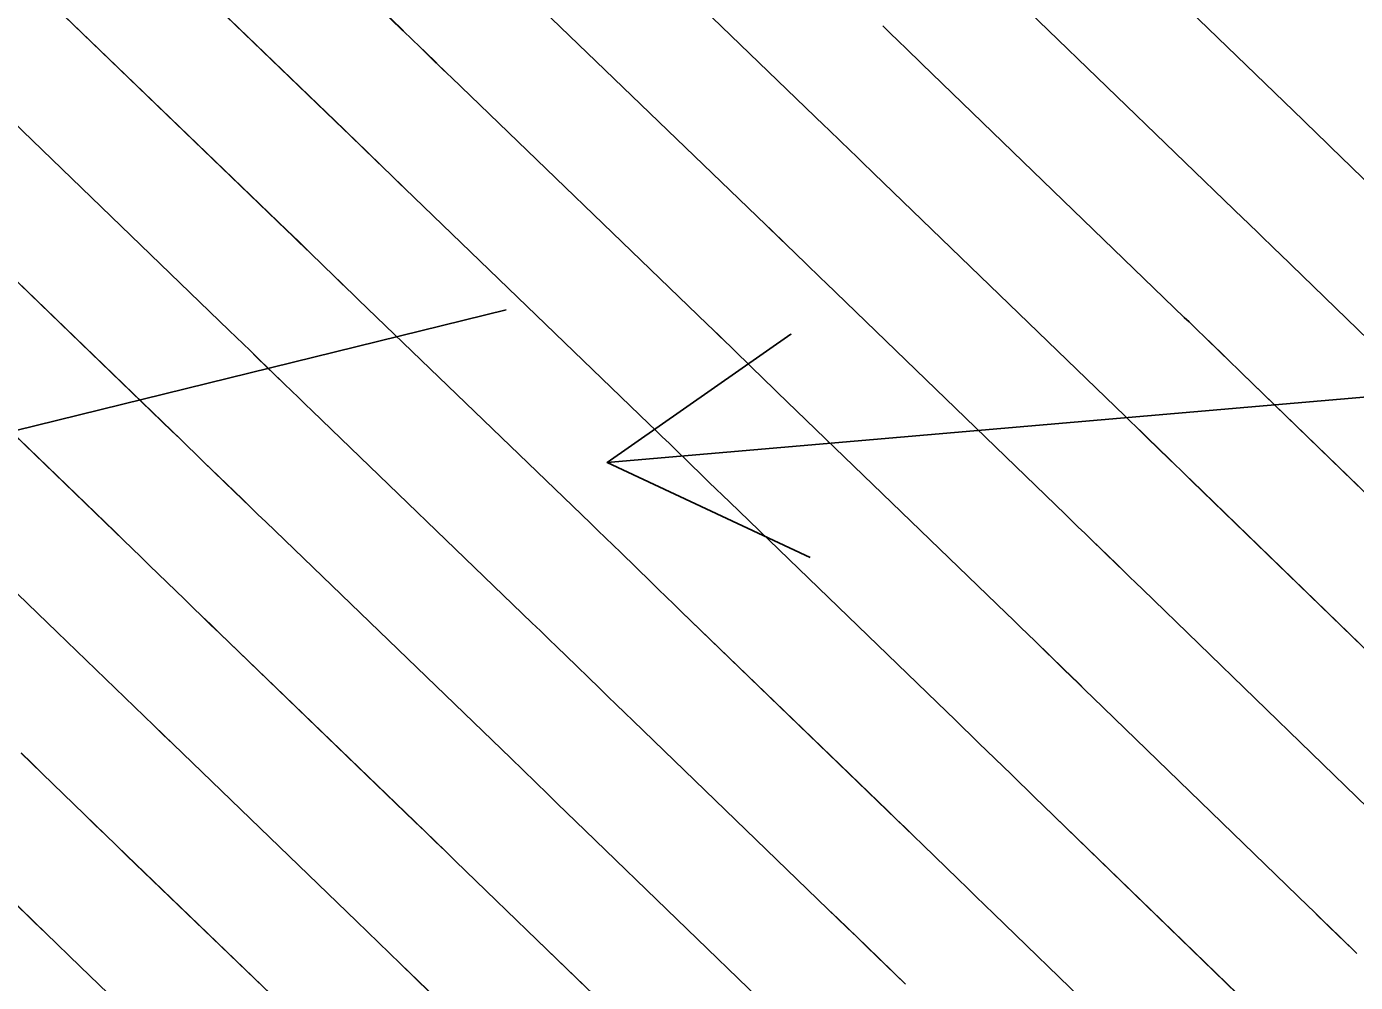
# Model space of a CAD drawing. Extents: x 954385 to 988206, y 1868364 to 1924553.
# Drawn here: x 955894.3 to 955929.86, y 1923050.93 to 1923076.51 of the extents above; entities that cross this region are included whole.
import ezdxf

# ---------------------------------------------------------------- set-up
doc = ezdxf.new("R2010")
doc.units = 0
for name, color, linetype in [('16', 7, 'Continuous'), ('26', 7, 'Continuous'), ('6', 7, 'Continuous'), ('7', 7, 'Continuous')]:
    doc.layers.add(name, color=color, linetype=linetype)

msp = doc.modelspace()

# ---------------------------------------------------------------- linework, layer by layer
at = {"layer": '16'}
for points in [[(955913.626, 1923088.319), (955920.337, 1923081.848), (955920.378, 1923081.808), (955920.42, 1923081.768), (955920.461, 1923081.728), (955920.503, 1923081.687), (955920.668, 1923081.527), (955920.71, 1923081.486), (955920.751, 1923081.446), (955920.793, 1923081.406), (955920.834, 1923081.366), (955928.453, 1923074.003), (955928.537, 1923073.922), (955928.621, 1923073.841), (955928.705, 1923073.76), (955928.788, 1923073.679), (955929.123, 1923073.354), (955929.206, 1923073.273), (955929.29, 1923073.192), (955929.374, 1923073.11), (955929.457, 1923073.029), (955936.566, 1923066.137)], [(955929.892, 1923051.709), (955929.802, 1923051.796), (955929.148, 1923052.431), (955929.009, 1923052.566), (955928.87, 1923052.701), (955928.731, 1923052.836), (955928.592, 1923052.971), (955922.828, 1923058.56), (955922.635, 1923058.747), (955922.442, 1923058.935), (955922.248, 1923059.122), (955922.055, 1923059.31), (955921.282, 1923060.061), (955921.089, 1923060.249), (955920.895, 1923060.436), (955920.702, 1923060.623), (955920.508, 1923060.811), (955914.394, 1923066.719), (955914.237, 1923066.871), (955914.08, 1923067.023), (955913.924, 1923067.174), (955913.767, 1923067.326), (955913.141, 1923067.935), (955912.984, 1923068.087), (955912.828, 1923068.238), (955912.671, 1923068.39), (955912.514, 1923068.542), (955905.665, 1923075.145), (955905.554, 1923075.253), (955905.442, 1923075.361), (955905.331, 1923075.469), (955905.219, 1923075.577), (955904.774, 1923076.01), (955904.662, 1923076.118), (955904.551, 1923076.226), (955904.439, 1923076.334), (955904.327, 1923076.442), (955896.688, 1923083.805)], [(955931.782, 1923058.237), (955925.48, 1923064.347), (955925.33, 1923064.492), (955925.181, 1923064.638), (955925.032, 1923064.783), (955924.882, 1923064.928), (955924.285, 1923065.508), (955924.135, 1923065.653), (955923.986, 1923065.798), (955923.836, 1923065.943), (955923.686, 1923066.088), (955916.97, 1923072.578), (955916.859, 1923072.685), (955916.749, 1923072.792), (955916.638, 1923072.899), (955916.528, 1923073.006), (955916.086, 1923073.436), (955915.975, 1923073.543), (955915.865, 1923073.65), (955915.754, 1923073.757), (955915.643, 1923073.864), (955908.148, 1923081.091)], [(955926.998, 1923050.338), (955921.502, 1923055.666), (955921.287, 1923055.875), (955921.072, 1923056.083), (955920.857, 1923056.292), (955920.641, 1923056.501), (955919.781, 1923057.337), (955919.566, 1923057.546), (955919.35, 1923057.755), (955919.135, 1923057.964), (955918.919, 1923058.172), (955913.106, 1923063.79), (955912.926, 1923063.964), (955912.746, 1923064.138), (955912.566, 1923064.312), (955912.387, 1923064.486), (955911.669, 1923065.184), (955911.489, 1923065.358), (955911.309, 1923065.532), (955911.129, 1923065.706), (955910.949, 1923065.88), (955904.424, 1923072.172), (955904.288, 1923072.304), (955904.152, 1923072.435), (955904.016, 1923072.567), (955903.88, 1923072.699), (955903.337, 1923073.226), (955903.201, 1923073.358), (955903.065, 1923073.49), (955902.929, 1923073.621), (955902.793, 1923073.753), (955895.501, 1923080.782)], [(955919.546, 1923078.437), (955926.864, 1923071.365), (955926.97, 1923071.263), (955927.076, 1923071.16), (955927.181, 1923071.058), (955927.287, 1923070.955), (955927.709, 1923070.545), (955927.815, 1923070.443), (955927.92, 1923070.34), (955928.026, 1923070.238), (955928.132, 1923070.135), (955934.971, 1923063.504)], [(955906.907, 1923078.118), (955914.078, 1923071.203), (955914.212, 1923071.074), (955914.346, 1923070.944), (955914.48, 1923070.815), (955914.613, 1923070.685), (955915.147, 1923070.166), (955915.281, 1923070.037), (955915.414, 1923069.907), (955915.548, 1923069.778), (955915.682, 1923069.648), (955922.097, 1923063.449), (955922.269, 1923063.283), (955922.441, 1923063.117), (955922.612, 1923062.951), (955922.783, 1923062.785), (955923.469, 1923062.119), (955923.64, 1923061.952), (955923.811, 1923061.786), (955923.983, 1923061.62), (955924.154, 1923061.454), (955930.187, 1923055.604)], [(955925.403, 1923047.704), (955920.177, 1923052.772), (955919.939, 1923053.002), (955919.702, 1923053.232), (955919.465, 1923053.462), (955919.228, 1923053.692), (955918.28, 1923054.614), (955918.043, 1923054.844), (955917.805, 1923055.074), (955917.568, 1923055.304), (955917.33, 1923055.534), (955911.818, 1923060.86), (955911.615, 1923061.057), (955911.412, 1923061.253), (955911.209, 1923061.45), (955911.007, 1923061.646), (955910.196, 1923062.433), (955909.994, 1923062.63), (955909.791, 1923062.827), (955909.588, 1923063.023), (955909.385, 1923063.219), (955903.183, 1923069.199), (955903.022, 1923069.354), (955902.862, 1923069.51), (955902.701, 1923069.665), (955902.541, 1923069.82), (955901.9, 1923070.443), (955901.74, 1923070.598), (955901.58, 1923070.753), (955901.419, 1923070.909), (955901.259, 1923071.064), (955894.314, 1923077.758)], [(955933.376, 1923060.871), (955926.806, 1923067.241), (955926.678, 1923067.365), (955926.551, 1923067.489), (955926.423, 1923067.613), (955926.296, 1923067.736), (955925.786, 1923068.232), (955925.658, 1923068.356), (955925.531, 1923068.479), (955925.403, 1923068.603), (955925.275, 1923068.726), (955918.258, 1923075.507), (955918.17, 1923075.592), (955918.083, 1923075.677), (955917.995, 1923075.762), (955917.908, 1923075.847), (955917.558, 1923076.186), (955917.471, 1923076.271), (955917.383, 1923076.356), (955917.295, 1923076.441), (955917.208, 1923076.525)], [(955893.126, 1923074.735), (955899.724, 1923068.375), (955899.91, 1923068.196), (955900.095, 1923068.017), (955900.279, 1923067.838), (955900.464, 1923067.659), (955901.202, 1923066.942), (955901.387, 1923066.763), (955901.571, 1923066.584), (955901.756, 1923066.405), (955901.941, 1923066.226), (955907.82, 1923060.558), (955908.046, 1923060.339), (955908.272, 1923060.121), (955908.498, 1923059.902), (955908.724, 1923059.683), (955909.626, 1923058.806), (955909.852, 1923058.587), (955910.078, 1923058.368), (955910.304, 1923058.15), (955910.53, 1923057.931), (955915.741, 1923052.895), (955916.001, 1923052.644), (955916.26, 1923052.393), (955916.519, 1923052.142), (955916.778, 1923051.89), (955917.814, 1923050.884)], [(955914.152, 1923050.257), (955909.242, 1923055.002), (955908.993, 1923055.242), (955908.744, 1923055.484), (955908.495, 1923055.725), (955908.246, 1923055.966), (955907.252, 1923056.932), (955907.003, 1923057.174), (955906.754, 1923057.415), (955906.505, 1923057.656), (955906.255, 1923057.896), (955900.7, 1923063.253), (955900.49, 1923063.456), (955900.281, 1923063.658), (955900.072, 1923063.861), (955899.863, 1923064.064), (955899.027, 1923064.875), (955898.818, 1923065.078), (955898.609, 1923065.281), (955898.4, 1923065.483), (955898.19, 1923065.685), (955891.939, 1923071.711)], [(955912.563, 1923047.618), (955907.954, 1923052.072), (955907.681, 1923052.335), (955907.409, 1923052.599), (955907.137, 1923052.862), (955906.866, 1923053.126), (955905.779, 1923054.182), (955905.508, 1923054.445), (955905.236, 1923054.709), (955904.963, 1923054.972), (955904.691, 1923055.235), (955899.459, 1923060.28), (955899.225, 1923060.506), (955898.991, 1923060.732), (955898.757, 1923060.959), (955898.524, 1923061.185), (955897.591, 1923062.092), (955897.357, 1923062.318), (955897.124, 1923062.544), (955896.89, 1923062.77), (955896.656, 1923062.996), (955890.752, 1923068.687)], [(955905.486, 1923050.286), (955904.307, 1923051.431), (955904.012, 1923051.717), (955903.717, 1923052.003), (955903.422, 1923052.289), (955903.126, 1923052.574), (955898.217, 1923057.307), (955897.959, 1923057.557), (955897.7, 1923057.807), (955897.442, 1923058.057), (955897.185, 1923058.307), (955896.154, 1923059.308), (955895.896, 1923059.558), (955895.638, 1923059.808), (955895.38, 1923060.058), (955895.121, 1923060.307), (955889.565, 1923065.664)], [(955901.562, 1923049.913), (955896.976, 1923054.335), (955896.693, 1923054.608), (955896.41, 1923054.881), (955896.128, 1923055.155), (955895.846, 1923055.428), (955894.717, 1923056.524), (955894.435, 1923056.798), (955894.153, 1923057.072)], [(955893.281, 1923053.741), (955894.507, 1923052.55), (955894.813, 1923052.252), (955895.12, 1923051.955), (955895.427, 1923051.658), (955895.734, 1923051.362), (955899.997, 1923047.251)]]:
    msp.add_lwpolyline(points, dxfattribs=at)
at = {"layer": '26'}
for points in [[(955907.131, 1923068.928), (955855.113, 1923056.134), (955859.442, 1923060.288), (955855.113, 1923056.134), (955860.875, 1923054.462)], [(955957.131, 1923068.928), (955909.83, 1923064.841), (955914.749, 1923068.277), (955909.83, 1923064.841), (955915.265, 1923062.299)]]:
    msp.add_lwpolyline(points, dxfattribs=at)
at = {"layer": '6'}
for points in [[(955936.566, 1923066.138), (955929.458, 1923073.03), (955929.375, 1923073.112), (955929.291, 1923073.193), (955929.207, 1923073.274), (955929.124, 1923073.355), (955928.789, 1923073.68), (955928.706, 1923073.761), (955928.622, 1923073.842), (955928.538, 1923073.923), (955928.454, 1923074.004), (955920.834, 1923081.365), (955920.793, 1923081.405), (955920.751, 1923081.445), (955920.71, 1923081.485), (955920.668, 1923081.526), (955920.503, 1923081.686), (955920.461, 1923081.727), (955920.42, 1923081.767), (955920.378, 1923081.807), (955920.337, 1923081.847), (955913.624, 1923088.319)], [(955896.689, 1923083.806), (955904.326, 1923076.44), (955904.438, 1923076.333), (955904.55, 1923076.225), (955904.661, 1923076.117), (955904.773, 1923076.008), (955905.218, 1923075.576), (955905.33, 1923075.467), (955905.441, 1923075.359), (955905.553, 1923075.251), (955905.665, 1923075.144), (955912.514, 1923068.541), (955912.671, 1923068.389), (955912.828, 1923068.237), (955912.984, 1923068.086), (955913.141, 1923067.934), (955913.767, 1923067.326), (955913.924, 1923067.174), (955914.08, 1923067.022), (955914.237, 1923066.87), (955914.394, 1923066.718), (955920.509, 1923060.812), (955920.703, 1923060.624), (955920.896, 1923060.437), (955921.09, 1923060.249), (955921.283, 1923060.062), (955922.056, 1923059.311), (955922.249, 1923059.123), (955922.442, 1923058.936), (955922.636, 1923058.748), (955922.829, 1923058.561), (955928.593, 1923052.972), (955928.732, 1923052.837), (955928.871, 1923052.702), (955929.01, 1923052.567), (955929.149, 1923052.432), (955929.803, 1923051.797), (955929.893, 1923051.709)], [(955912.564, 1923047.619), (955907.954, 1923052.072), (955907.681, 1923052.335), (955907.409, 1923052.598), (955907.137, 1923052.862), (955906.866, 1923053.125), (955905.779, 1923054.181), (955905.508, 1923054.445), (955905.236, 1923054.708), (955904.963, 1923054.971), (955904.691, 1923055.234), (955899.458, 1923060.279), (955899.224, 1923060.505), (955898.99, 1923060.731), (955898.756, 1923060.957), (955898.523, 1923061.184), (955897.59, 1923062.09), (955897.356, 1923062.317), (955897.123, 1923062.543), (955896.889, 1923062.769), (955896.655, 1923062.995), (955890.752, 1923068.688)]]:
    msp.add_lwpolyline(points, dxfattribs=at)
at = {"layer": '7'}
for points in [[(955931.782, 1923058.239), (955925.481, 1923064.349), (955925.331, 1923064.494), (955925.182, 1923064.639), (955925.032, 1923064.784), (955924.883, 1923064.929), (955924.285, 1923065.509), (955924.136, 1923065.654), (955923.987, 1923065.799), (955923.837, 1923065.944), (955923.687, 1923066.089), (955916.97, 1923072.577), (955916.859, 1923072.684), (955916.749, 1923072.791), (955916.638, 1923072.898), (955916.528, 1923073.006), (955916.086, 1923073.435), (955915.975, 1923073.542), (955915.865, 1923073.649), (955915.754, 1923073.756), (955915.643, 1923073.863), (955908.147, 1923081.09)], [(955926.998, 1923050.339), (955921.503, 1923055.667), (955921.288, 1923055.876), (955921.073, 1923056.084), (955920.857, 1923056.293), (955920.642, 1923056.502), (955919.782, 1923057.338), (955919.567, 1923057.547), (955919.351, 1923057.756), (955919.136, 1923057.964), (955918.92, 1923058.173), (955913.106, 1923063.789), (955912.926, 1923063.963), (955912.746, 1923064.137), (955912.566, 1923064.311), (955912.387, 1923064.486), (955911.669, 1923065.183), (955911.489, 1923065.357), (955911.309, 1923065.532), (955911.129, 1923065.706), (955910.949, 1923065.879), (955904.423, 1923072.171), (955904.287, 1923072.302), (955904.151, 1923072.434), (955904.015, 1923072.565), (955903.879, 1923072.697), (955903.336, 1923073.225), (955903.2, 1923073.357), (955903.064, 1923073.488), (955902.928, 1923073.62), (955902.792, 1923073.751), (955895.501, 1923080.782)], [(955934.972, 1923063.505), (955928.132, 1923070.136), (955928.027, 1923070.239), (955927.921, 1923070.341), (955927.816, 1923070.444), (955927.71, 1923070.546), (955927.288, 1923070.956), (955927.182, 1923071.059), (955927.077, 1923071.161), (955926.971, 1923071.264), (955926.865, 1923071.366), (955919.546, 1923078.436)], [(955930.188, 1923055.605), (955924.155, 1923061.455), (955923.983, 1923061.621), (955923.812, 1923061.787), (955923.641, 1923061.954), (955923.469, 1923062.12), (955922.784, 1923062.785), (955922.613, 1923062.952), (955922.441, 1923063.118), (955922.27, 1923063.284), (955922.098, 1923063.45), (955915.682, 1923069.648), (955915.548, 1923069.777), (955915.414, 1923069.906), (955915.281, 1923070.036), (955915.147, 1923070.166), (955914.613, 1923070.684), (955914.48, 1923070.814), (955914.346, 1923070.943), (955914.212, 1923071.073), (955914.078, 1923071.202), (955906.906, 1923078.117)], [(955894.314, 1923077.759), (955901.258, 1923071.062), (955901.418, 1923070.907), (955901.579, 1923070.752), (955901.739, 1923070.597), (955901.9, 1923070.441), (955902.54, 1923069.819), (955902.7, 1923069.663), (955902.861, 1923069.508), (955903.021, 1923069.353), (955903.182, 1923069.198), (955909.385, 1923063.218), (955909.588, 1923063.022), (955909.791, 1923062.826), (955909.994, 1923062.629), (955910.196, 1923062.433), (955911.007, 1923061.646), (955911.209, 1923061.449), (955911.412, 1923061.252), (955911.615, 1923061.056), (955911.818, 1923060.86), (955917.331, 1923055.534), (955917.569, 1923055.305), (955917.806, 1923055.075), (955918.043, 1923054.845), (955918.28, 1923054.615), (955919.229, 1923053.693), (955919.466, 1923053.463), (955919.703, 1923053.233), (955919.94, 1923053.003), (955920.177, 1923052.773), (955925.404, 1923047.705)], [(955933.377, 1923060.872), (955926.807, 1923067.243), (955926.679, 1923067.366), (955926.551, 1923067.49), (955926.424, 1923067.614), (955926.297, 1923067.738), (955925.787, 1923068.233), (955925.659, 1923068.357), (955925.532, 1923068.48), (955925.404, 1923068.604), (955925.276, 1923068.727), (955918.258, 1923075.506), (955918.17, 1923075.591), (955918.083, 1923075.676), (955917.995, 1923075.761), (955917.908, 1923075.846), (955917.558, 1923076.185), (955917.471, 1923076.27), (955917.383, 1923076.355), (955917.295, 1923076.44), (955917.208, 1923076.524)], [(955917.815, 1923050.885), (955916.779, 1923051.891), (955916.52, 1923052.142), (955916.261, 1923052.394), (955916.002, 1923052.645), (955915.742, 1923052.896), (955910.53, 1923057.93), (955910.304, 1923058.149), (955910.078, 1923058.368), (955909.852, 1923058.586), (955909.626, 1923058.806), (955908.724, 1923059.682), (955908.498, 1923059.901), (955908.272, 1923060.12), (955908.046, 1923060.338), (955907.82, 1923060.557), (955901.941, 1923066.225), (955901.755, 1923066.404), (955901.571, 1923066.582), (955901.386, 1923066.761), (955901.201, 1923066.94), (955900.463, 1923067.657), (955900.278, 1923067.837), (955900.094, 1923068.016), (955899.909, 1923068.194), (955899.723, 1923068.373), (955893.127, 1923074.735)], [(955891.939, 1923071.711), (955898.189, 1923065.684), (955898.399, 1923065.482), (955898.608, 1923065.279), (955898.817, 1923065.077), (955899.026, 1923064.874), (955899.862, 1923064.062), (955900.071, 1923063.859), (955900.28, 1923063.657), (955900.49, 1923063.454), (955900.699, 1923063.252), (955906.255, 1923057.896), (955906.505, 1923057.655), (955906.754, 1923057.414), (955907.003, 1923057.173), (955907.252, 1923056.931), (955908.246, 1923055.966), (955908.495, 1923055.724), (955908.744, 1923055.483), (955908.993, 1923055.242), (955909.242, 1923055.001), (955914.153, 1923050.257)], [(955905.485, 1923050.285), (955904.307, 1923051.43), (955904.012, 1923051.716), (955903.717, 1923052.002), (955903.422, 1923052.288), (955903.126, 1923052.573), (955898.217, 1923057.306), (955897.958, 1923057.556), (955897.7, 1923057.805), (955897.442, 1923058.055), (955897.184, 1923058.305), (955896.153, 1923059.307), (955895.895, 1923059.557), (955895.637, 1923059.807), (955895.379, 1923060.056), (955895.121, 1923060.306), (955889.565, 1923065.664)], [(955901.562, 1923049.912), (955896.975, 1923054.333), (955896.692, 1923054.606), (955896.41, 1923054.88), (955896.127, 1923055.153), (955895.845, 1923055.427), (955894.717, 1923056.523), (955894.434, 1923056.797), (955894.152, 1923057.07)], [(955899.997, 1923047.25), (955895.734, 1923051.36), (955895.427, 1923051.657), (955895.119, 1923051.954), (955894.812, 1923052.251), (955894.506, 1923052.549), (955893.28, 1923053.739)]]:
    msp.add_lwpolyline(points, dxfattribs=at)

doc.saveas('drawing.dxf')
